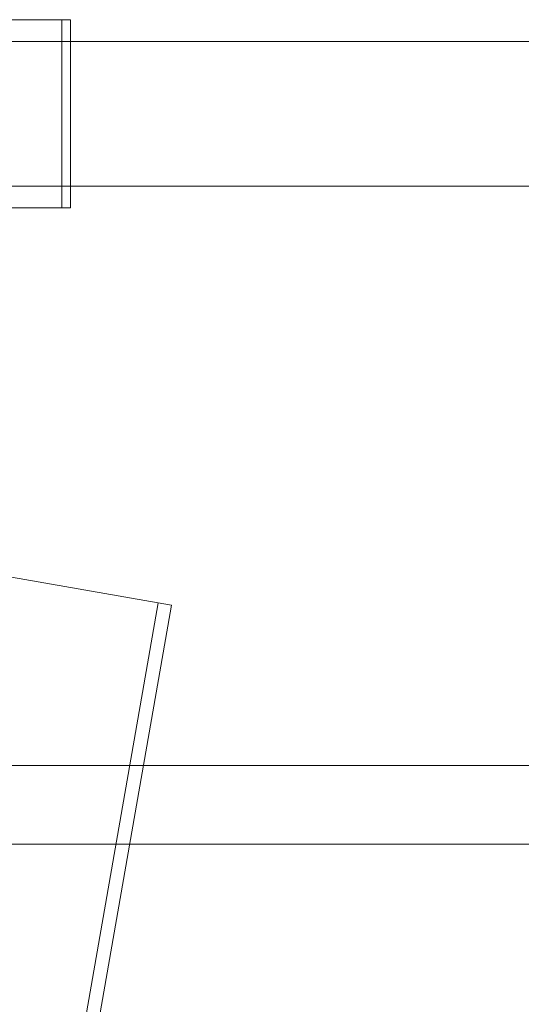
# Model space of a CAD drawing. Header units: millimetres. Extents: x -4395 to 65662, y -65530 to 6847.
# Tile 640 of 656: x 20197 to 20335, y -17816 to -17544. Entities that reach past the tile are written whole.
import ezdxf

# ---------------------------------------------------------------- set-up
doc = ezdxf.new("R2010")
doc.units = ezdxf.units.MM
doc.layers.add('superior_C02', color=7, linetype='Continuous', lineweight=0)
doc.layers.add('superior_C07', color=7, linetype='Continuous', lineweight=0)

msp = doc.modelspace()

# ---------------------------------------------------------------- linework, layer by layer
at = {"layer": 'superior_C02'}
for p, q in [((20208.346, -17544), (20147.255, -17544)), ((20149.64, -17544), (20210.731, -17544)), ((20208.346, -17596), (20208.346, -17544)), ((20208.346, -17544), (20210.731, -17544)), ((20210.731, -17544), (20210.731, -17596)), ((20484.747, -17550), (19339.287, -17550)), ((19351.209, -17550), (20496.669, -17550)), ((20539.887, -17550), (19394.427, -17550)), ((19409.329, -17550), (20554.789, -17550)), ((19339.287, -17590), (20484.747, -17590)), ((19351.209, -17590), (20496.669, -17590)), ((19394.427, -17590), (20539.887, -17590)), ((19409.329, -17590), (20554.789, -17590)), ((20147.255, -17596), (20208.346, -17596)), ((20210.731, -17596), (20149.64, -17596)), ((20210.731, -17596), (20208.346, -17596)), ((15575.415, -17750), (24634.01, -17750)), ((24635.508, -17750), (15576.913, -17750)), ((20096.643, -17771.702), (21032.6, -17771.702)), ((21034.379, -17771.702), (20098.422, -17771.702))]:
    msp.add_line(p, q, dxfattribs=at)
at = {"layer": 'superior_C07'}
for p, q in [((19879.251, -17642.72), (20234.98, -17705.085)), ((20238.656, -17705.729), (19882.927, -17643.364)), ((20234.98, -17705.085), (20177.995, -18030.127)), ((20181.671, -18030.772), (20238.656, -17705.729)), ((20238.656, -17705.729), (20234.98, -17705.085))]:
    msp.add_line(p, q, dxfattribs=at)

doc.saveas('drawing.dxf')
